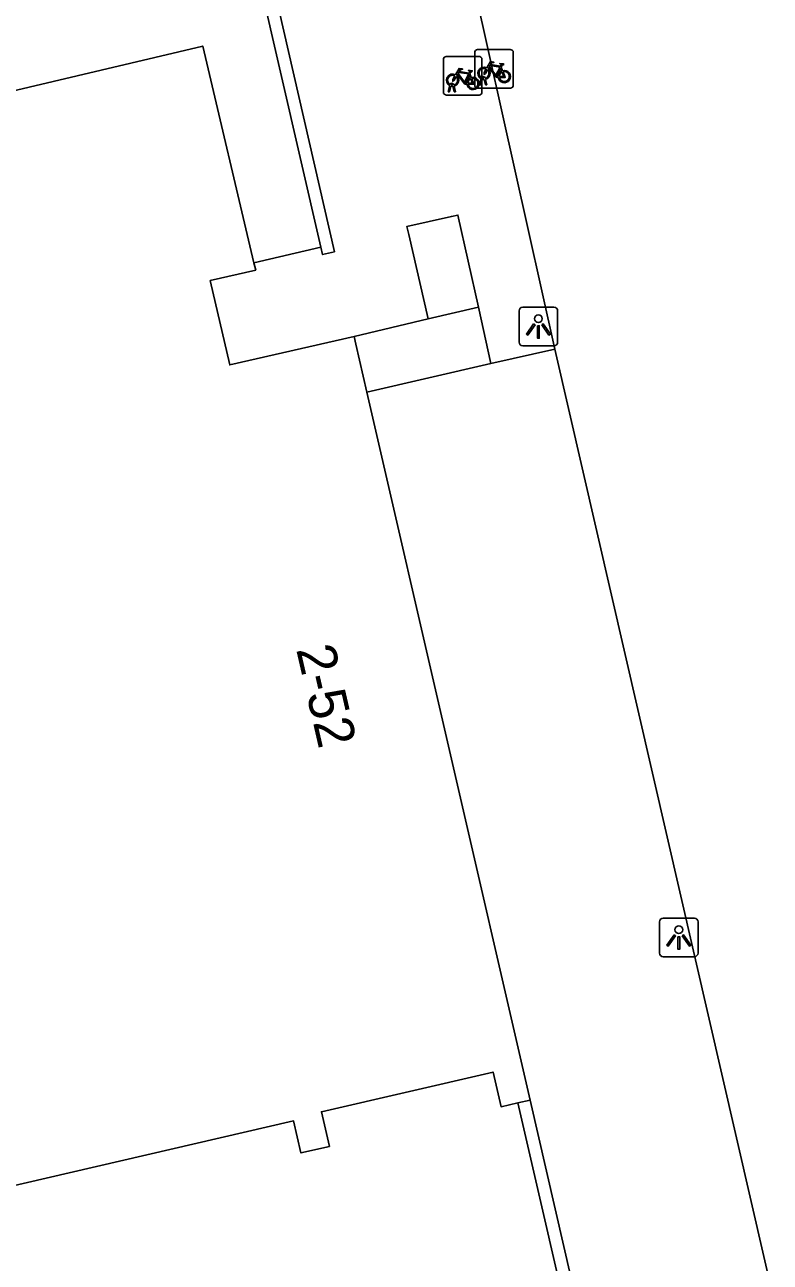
# Model space of a CAD drawing. Extents: x 156414 to 157775, y 382335 to 383765.
# Drawn here: x 156538.08 to 156557.37, y 383340.12 to 383372.13 of the extents above; entities that cross this region are included whole.
import ezdxf

# ---------------------------------------------------------------- set-up
doc = ezdxf.new("R2010")
doc.units = 0
for name, color, linetype in [('IMGEO_Fietsenrek', 7, 'Continuous'), ('IMGEO_Lichtpunt', 7, 'Continuous'), ('IMGEO_Muur', 7, 'Continuous'), ('IMGEO_Pand', 7, 'Continuous'), ('IMGEO_Pand_nummerreeks', 7, 'Continuous'), ('IMGEO_Parkeervlak_open', 7, 'Continuous'), ('IMGEO_Rijbaan_lokaal_open', 7, 'Continuous'), ('IMGEO_Voetpad_op_trap', 7, 'Continuous'), ('IMGEO_Voetpad_open', 7, 'Continuous')]:
    doc.layers.add(name, color=color, linetype=linetype)

msp = doc.modelspace()

# ---------------------------------------------------------------- linework, layer by layer
at = {"layer": 'IMGEO_Fietsenrek'}
for p, q in [((156549.721, 383370.563), (156549.721, 383371.404)), ((156549.721, 383371.404), (156549.721, 383370.563)), ((156549.796, 383371.488), (156550.637, 383371.488)), ((156550.637, 383371.488), (156549.796, 383371.488)), ((156550.721, 383371.413), (156550.721, 383370.572)), ((156550.721, 383370.572), (156550.721, 383371.413)), ((156548.91, 383370.386), (156548.91, 383371.227)), ((156548.91, 383371.227), (156548.91, 383370.386)), ((156548.985, 383371.311), (156549.826, 383371.311)), ((156549.826, 383371.311), (156548.985, 383371.311)), ((156549.91, 383371.236), (156549.91, 383370.395)), ((156549.91, 383370.395), (156549.91, 383371.236)), ((156549.597, 383370.86), (156549.633, 383370.765)), ((156549.848, 383370.572), (156549.887, 383370.732)), ((156549.959, 383370.744), (156549.958, 383370.748)), ((156549.99, 383370.755), (156549.991, 383370.748)), ((156550.408, 383371.037), (156550.444, 383370.942)), ((156549.037, 383370.395), (156549.076, 383370.555)), ((156549.106, 383370.543), (156549.071, 383370.395)), ((156549.148, 383370.567), (156549.147, 383370.571)), ((156549.189, 383370.395), (156549.155, 383370.537)), ((156549.179, 383370.578), (156549.18, 383370.571)), ((156549.187, 383370.541), (156549.222, 383370.395)), ((156550.646, 383370.488), (156549.805, 383370.488)), ((156549.805, 383370.488), (156550.646, 383370.488)), ((156549.882, 383370.572), (156549.848, 383370.572)), ((156549.917, 383370.72), (156549.882, 383370.572)), ((156550, 383370.572), (156549.966, 383370.714)), ((156549.998, 383370.718), (156550.033, 383370.572)), ((156550.033, 383370.572), (156550, 383370.572)), ((156549.835, 383370.311), (156548.994, 383370.311)), ((156548.994, 383370.311), (156549.835, 383370.311)), ((156549.071, 383370.395), (156549.037, 383370.395)), ((156549.222, 383370.395), (156549.189, 383370.395))]:
    msp.add_line(p, q, dxfattribs=at)
for points in [[(156550.034, 383371.014), (156550.129, 383371.178), (156550.215, 383371.164), (156550.217, 383371.155), (156550.161, 383371.144), (156550.134, 383371.099), (156550.39, 383371.058)], [(156550.377, 383371.033), (156550.12, 383371.074), (156550.103, 383371.045), (156550.27, 383370.825), (156550.377, 383371.033)], [(156550.39, 383371.058), (156550.415, 383371.107), (156550.409, 383371.111), (156550.386, 383371.115), (156550.374, 383371.122), (156550.373, 383371.125), (156550.375, 383371.13), (156550.47, 383371.115), (156550.472, 383371.105), (156550.462, 383371.092), (156550.45, 383371.086), (156550.436, 383371.092), (156550.408, 383371.037)], [(156549.244, 383370.785), (156549.192, 383370.695), (156549.152, 383370.67), (156549.153, 383370.717), (156549.208, 383370.811)], [(156549.223, 383370.837), (156549.318, 383371.001), (156549.404, 383370.987), (156549.406, 383370.978), (156549.35, 383370.967), (156549.323, 383370.922), (156549.579, 383370.881)], [(156549.519, 383370.593), (156549.469, 383370.593), (156549.278, 383370.844), (156549.259, 383370.812)], [(156549.566, 383370.856), (156549.309, 383370.897), (156549.292, 383370.868), (156549.459, 383370.648), (156549.566, 383370.856)], [(156549.614, 383370.758), (156549.584, 383370.835), (156549.475, 383370.617), (156549.518, 383370.617)], [(156549.548, 383370.617), (156549.668, 383370.616), (156549.624, 383370.73)], [(156549.644, 383370.737), (156549.699, 383370.592), (156549.549, 383370.592)], [(156549.579, 383370.881), (156549.604, 383370.93), (156549.598, 383370.934), (156549.575, 383370.938), (156549.563, 383370.945), (156549.562, 383370.948), (156549.564, 383370.953), (156549.659, 383370.938), (156549.661, 383370.928), (156549.651, 383370.915), (156549.639, 383370.909), (156549.625, 383370.915), (156549.597, 383370.86)], [(156550.055, 383370.962), (156550.003, 383370.872), (156549.963, 383370.847), (156549.964, 383370.894), (156550.019, 383370.988)], [(156550.33, 383370.77), (156550.28, 383370.77), (156550.089, 383371.021), (156550.07, 383370.989)], [(156550.425, 383370.935), (156550.395, 383371.012), (156550.286, 383370.794), (156550.329, 383370.794)], [(156550.359, 383370.794), (156550.479, 383370.793), (156550.435, 383370.907)], [(156550.455, 383370.914), (156550.51, 383370.769), (156550.36, 383370.769)]]:
    msp.add_lwpolyline(points, dxfattribs=at)
for centre, radius, start, end in [((156549.799, 383371.41), 0.0779, 92.4484, 184.2845), ((156549.799, 383371.41), 0.0779, 92.4484, 184.2845), ((156550.643, 383371.41), 0.0779, 2.4484, 94.2845), ((156550.643, 383371.41), 0.0779, 2.4484, 94.2845), ((156548.988, 383371.233), 0.0779, 92.4484, 184.2845), ((156548.988, 383371.233), 0.0779, 92.4484, 184.2845), ((156549.832, 383371.233), 0.0779, 2.4484, 94.2845), ((156549.832, 383371.233), 0.0779, 2.4484, 94.2845), ((156549.15, 383370.696), 0.159, 62.6766, 242.1369), ((156549.15, 383370.696), 0.129, 63.3192, 238.903), ((156549.15, 383370.696), 0.129, 283.6043, 43.4302), ((156549.15, 383370.696), 0.159, 283.5766, 46.6042), ((156549.677, 383370.612), 0.159, 113.3408, 178.3217), ((156549.677, 383370.612), 0.159, 187.0065, 105.7708), ((156549.677, 383370.612), 0.129, 113.923, 177.9556), ((156549.677, 383370.612), 0.129, 188.6715, 104.5883), ((156549.961, 383370.873), 0.159, 62.6766, 242.1369), ((156549.961, 383370.873), 0.129, 63.3192, 238.903), ((156549.941, 383370.744), 0.0499, 12.8025, 158.6934), ((156549.941, 383370.744), 0.0174, 12.8025, 163.4502), ((156549.961, 383370.873), 0.129, 253.415, 269.0204), ((156549.961, 383370.873), 0.129, 283.6043, 43.4302), ((156549.961, 383370.873), 0.159, 283.5766, 46.6042), ((156550.488, 383370.789), 0.159, 113.3408, 178.3217), ((156550.488, 383370.789), 0.159, 187.0065, 105.7708), ((156550.488, 383370.789), 0.129, 113.923, 177.9556), ((156550.488, 383370.789), 0.129, 188.6715, 104.5883), ((156549.13, 383370.567), 0.0499, 12.8025, 158.6934), ((156549.15, 383370.696), 0.159, 253.9967, 271.7867), ((156549.13, 383370.567), 0.0174, 12.8025, 163.4502), ((156549.15, 383370.696), 0.129, 253.415, 269.0204), ((156549.799, 383370.566), 0.0779, 182.4484, 274.2845), ((156549.799, 383370.566), 0.0779, 182.4484, 274.2845), ((156549.961, 383370.873), 0.159, 253.9967, 271.7867), ((156550.643, 383370.566), 0.0779, 272.4484, 4.2845), ((156550.643, 383370.566), 0.0779, 272.4484, 4.2845), ((156548.988, 383370.389), 0.0779, 182.4484, 274.2845), ((156548.988, 383370.389), 0.0779, 182.4484, 274.2845), ((156549.832, 383370.389), 0.0779, 272.4484, 4.2845), ((156549.832, 383370.389), 0.0779, 272.4484, 4.2845)]:
    msp.add_arc(centre, radius, start, end, dxfattribs=at)
at = {"layer": 'IMGEO_Lichtpunt'}
for p, q in [((156550.871, 383364.729), (156550.871, 383363.922)), ((156550.871, 383364.729), (156550.871, 383363.922)), ((156551.773, 383364.824), (156550.965, 383364.824)), ((156551.773, 383364.824), (156550.965, 383364.824)), ((156551.867, 383363.922), (156551.867, 383364.729)), ((156551.867, 383363.922), (156551.867, 383364.729)), ((156550.965, 383363.828), (156551.773, 383363.828)), ((156550.965, 383363.828), (156551.773, 383363.828)), ((156555.407, 383349.022), (156554.599, 383349.022)), ((156555.407, 383349.022), (156554.599, 383349.022)), ((156554.505, 383348.927), (156554.505, 383348.12)), ((156554.505, 383348.927), (156554.505, 383348.12)), ((156555.501, 383348.12), (156555.501, 383348.927)), ((156555.501, 383348.12), (156555.501, 383348.927)), ((156554.599, 383348.026), (156555.407, 383348.026)), ((156554.599, 383348.026), (156555.407, 383348.026))]:
    msp.add_line(p, q, dxfattribs=at)
for points in [[(156551.245, 383364.393), (156551.284, 383364.365), (156551.096, 383364.103), (156551.058, 383364.13), (156551.245, 383364.393)], [(156551.347, 383364.345), (156551.394, 383364.345), (156551.394, 383364.023), (156551.347, 383364.023), (156551.347, 383364.345)], [(156551.457, 383364.365), (156551.495, 383364.392), (156551.682, 383364.13), (156551.643, 383364.102), (156551.457, 383364.365)], [(156554.879, 383348.591), (156554.918, 383348.563), (156554.73, 383348.301), (156554.692, 383348.328), (156554.879, 383348.591)], [(156554.981, 383348.543), (156555.028, 383348.543), (156555.028, 383348.221), (156554.981, 383348.221), (156554.981, 383348.543)], [(156555.091, 383348.563), (156555.129, 383348.59), (156555.316, 383348.328), (156555.277, 383348.3), (156555.091, 383348.563)]]:
    msp.add_lwpolyline(points, dxfattribs=at)
for centre in [(156551.37, 383364.527), (156555.004, 383348.725)]:
    msp.add_circle(centre, 0.0994, dxfattribs=at)
for centre, start, end in [((156550.965, 383364.729), 90, 180), ((156550.965, 383364.729), 90, 180), ((156551.773, 383364.729), 0, 90), ((156551.773, 383364.729), 0, 90), ((156550.965, 383363.922), 180, 270), ((156550.965, 383363.922), 180, 270), ((156551.773, 383363.922), 270, 0), ((156551.773, 383363.922), 270, 360), ((156554.599, 383348.927), 90, 180), ((156554.599, 383348.927), 90, 180), ((156555.407, 383348.927), 0, 90), ((156555.407, 383348.927), 0, 90), ((156554.599, 383348.12), 180, 270), ((156554.599, 383348.12), 180, 270), ((156555.407, 383348.12), 270, 0), ((156555.407, 383348.12), 270, 360)]:
    msp.add_arc(centre, 0.0946, start, end, dxfattribs=at)
at = {"layer": 'IMGEO_Muur'}
for points in [[(156545.74, 383366.379), (156542.103, 383382.171), (156520.494, 383377.219), (156522.884, 383366.907)], [(156542.935, 383380.007), (156546.092, 383366.259), (156545.784, 383366.187), (156545.74, 383366.379)], [(156550.842, 383344.246), (156557.274, 383316.368)], [(156554.166, 383331.234), (156551.154, 383344.318)]]:
    msp.add_lwpolyline(points, dxfattribs=at)
at = {"layer": 'IMGEO_Pand'}
for points in [[(156524.049, 383361.82), (156525.958, 383362.238), (156524.76, 383367.347), (156528.621, 383368.258), (156528.286, 383369.679), (156533.356, 383370.866), (156533.689, 383369.454), (156542.683, 383371.576), (156544.008, 383365.975)], [(156544.008, 383365.975), (156544.054, 383365.78), (156542.88, 383365.513), (156543.383, 383363.33), (156546.599, 383364.071)], [(156546.599, 383364.071), (156546.646, 383363.866), (156546.932, 383362.628)], [(156551.154, 383344.318), (156546.932, 383362.628)], [(156550.842, 383344.246), (156550.404, 383344.145), (156550.197, 383345.041), (156545.753, 383344.017), (156545.96, 383343.12), (156545.225, 383342.951), (156545.034, 383343.779), (156536.134, 383341.724), (156534.914, 383346.957), (156533.241, 383346.571), (156532.054, 383351.754), (156527.083, 383350.66), (156526.918, 383351.376), (156528.756, 383351.799), (156527.701, 383356.362), (156525.867, 383355.952), (156524.667, 383361.177), (156524.222, 383361.076)], [(156551.154, 383344.318), (156550.842, 383344.246)]]:
    msp.add_lwpolyline(points, dxfattribs=at)
at = {"layer": 'IMGEO_Parkeervlak_open'}
msp.add_lwpolyline([(156546.932, 383362.628), (156550.141, 383363.366)], dxfattribs=at)
at = {"layer": 'IMGEO_Rijbaan_lokaal_open'}
for points in [[(156551.792, 383363.737), (156547.688, 383382.166)], [(156551.792, 383363.737), (156559.028, 383332.373)]]:
    msp.add_lwpolyline(points, dxfattribs=at)
at = {"layer": 'IMGEO_Voetpad_op_trap'}
msp.add_lwpolyline([(156549.821, 383364.824), (156548.517, 383364.52)], dxfattribs=at)
at = {"layer": 'IMGEO_Voetpad_open'}
for points in [[(156548.517, 383364.52), (156548.013, 383366.707), (156547.966, 383366.912), (156549.12, 383367.173), (156549.288, 383367.207), (156549.821, 383364.824)], [(156545.74, 383366.379), (156544.008, 383365.975)], [(156550.141, 383363.366), (156549.821, 383364.824)], [(156548.517, 383364.52), (156546.599, 383364.071)], [(156550.141, 383363.366), (156551.792, 383363.737)]]:
    msp.add_lwpolyline(points, dxfattribs=at)

# ---------------------------------------------------------------- texts
at = {"layer": 'IMGEO_Pand_nummerreeks'}
msp.add_text('2-52', height=1, rotation=282.9853, dxfattribs=at).set_placement((156545.099, 383355.978))

doc.saveas('drawing.dxf')
